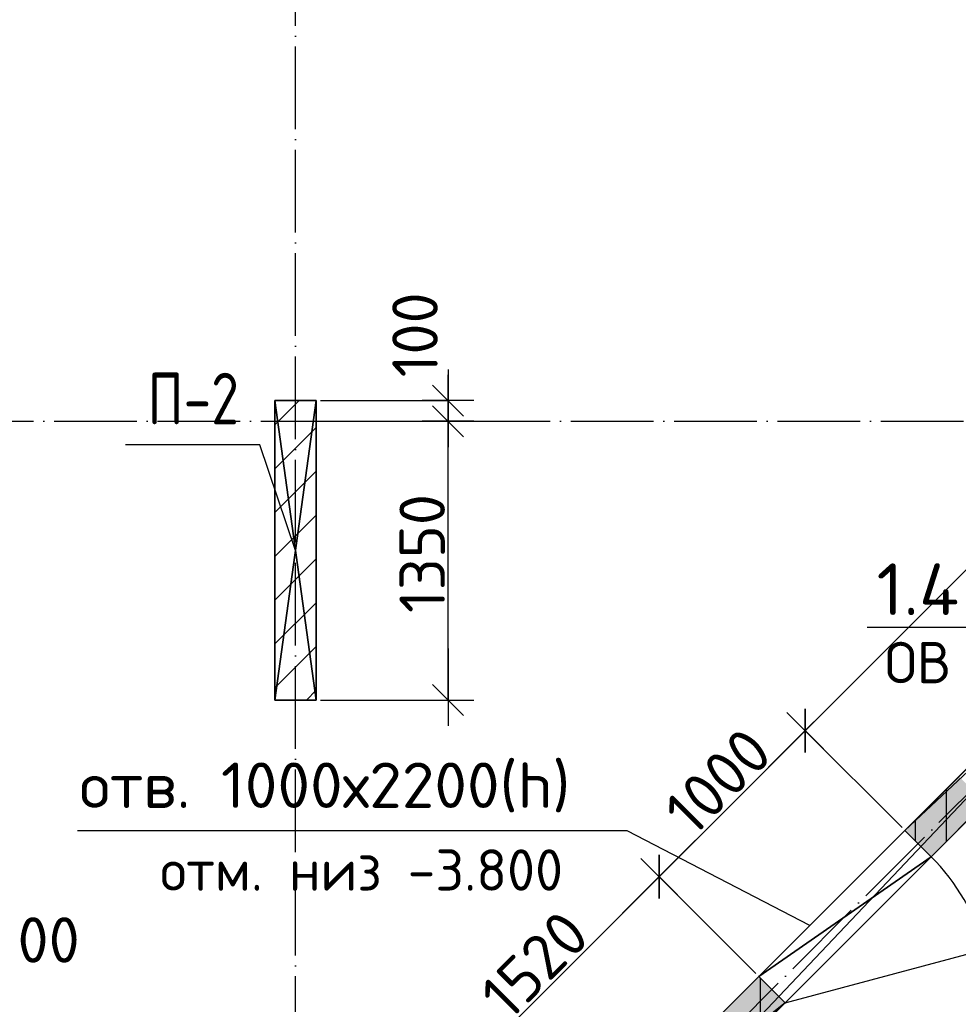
# Model space of a CAD drawing. Header units: millimetres. Extents: x 40580 to 559114, y -343730 to 81020.
# Tile 303 of 656: x 348048 to 352591, y -71138 to -66371. Entities that reach past the tile are written whole.
import ezdxf
from ezdxf.enums import TextEntityAlignment as Align

# ---------------------------------------------------------------- set-up
doc = ezdxf.new("R2010")
doc.units = ezdxf.units.MM
doc.linetypes.add('______11', pattern=[500, 400, -50, 0, -50])
doc.linetypes.add('______5', pattern=[1100, 800, -100, 100, -100])
for name, color, linetype in [('_________2_', 7, 'Continuous'), ('____________', 7, 'Continuous'), ('__________________01', 4, 'Continuous'), ('___________________', 253, '______5'), ('______________________', 7, 'Continuous'), ('________________________1', 7, 'Continuous'), ('_________________________0', 7, 'Continuous')]:
    doc.layers.add(name, color=color, linetype=linetype)
doc.styles.add('GOST_ALLPLAN_TYPE_A', font='GOST AllPlan type A')
doc.styles.add('ISOCPEUR', font='isocpeur.ttf')

# ---------------------------------------------------------------- blocks, each defined once
blk = doc.blocks.new('ALL_ML_STRICH')
at = {"color": 0, "linetype": 'ByBlock', "lineweight": -2}
for p, q in [((0, -0.5), (0, 0.5)), ((-0.3, -0.3), (0.3, 0.3)), ((-1, 0), (0.5, 0))]:
    blk.add_line(p, q, dxfattribs=at)

msp = doc.modelspace()

# ---------------------------------------------------------------- hatches: boundary and pattern name
at = {"layer": '____________', "linetype": 'Continuous'}
h = msp.add_hatch(color=9, dxfattribs=at)
h.paths.add_polyline_path([(355175.4, -67453.5), (353160.2, -69468.7), (353287.5, -69596), (355302.7, -67580.7)])
h.paths.add_polyline_path([(355529, -67099.9), (355656.3, -67227.2), (356165.4, -66718.1), (356038.1, -66590.8)])
h.paths.add_polyline_path([(350494.4, -72134.5), (350621.7, -72261.8), (351753, -71130.4), (351694.3, -71071.7)])
h.paths.add_polyline_path([(351694.3, -71071.7), (351625.8, -71003.1), (350494.4, -72134.5)])
h.paths.add_polyline_path([(352721.8, -70161.7), (352594.5, -70034.4), (352332.9, -70296), (352444.3, -70407.4)])
h.paths.add_polyline_path([(352444.3, -70407.4), (352460.1, -70423.3), (352721.8, -70161.7)])

# ---------------------------------------------------------------- linework, layer by layer
at = {"layer": '_________2_', "color": 253, "linetype": '______11'}
for p, q in [((349283.2, -68332.7), (349400.8, -68215.1)), ((349283.2, -68757), (349483.2, -68557)), ((349283.2, -69181.3), (349483.2, -68981.3)), ((349283.2, -69605.5), (349483.2, -69405.5))]:
    msp.add_line(p, q, dxfattribs=at)
at = {"layer": '_________2_', "color": 253, "linetype": '______5'}
for p, q in [((349283.2, -68544.9), (349483.2, -68344.9)), ((349283.2, -68969.1), (349483.2, -68769.1)), ((349283.2, -69393.4), (349483.2, -69193.4)), ((349435.7, -69665.1), (349483.2, -69617.7))]:
    msp.add_line(p, q, dxfattribs=at)
at = {"layer": '____________', "color": 253, "linetype": '______11'}
msp.add_line((352383.2, -70346.3), (352383.2, -70245.7), dxfattribs=at)
at = {"layer": '____________', "color": 7, "linetype": 'Continuous'}
msp.add_line((351753, -71130.4), (352719, -70871.6), dxfattribs=at)
at = {"layer": '____________', "color": 253, "linetype": '______5'}
for points in [[(352533.2, -70350.3), (352533.2, -70328.7), (352533.2, -70328.7), (352533.2, -70095.7), (352533.2, -70095.7)], [(351633.2, -71250.3), (351633.2, -71125.9), (351633.2, -71125.9), (351633.2, -71010.5)]]:
    msp.add_lwpolyline(points, dxfattribs=at)
at = {"layer": '____________', "color": 7, "linetype": 'Continuous'}
msp.add_arc((351753, -71130.4), 1000, 15, 45, dxfattribs=at)
at = {"layer": '__________________01', "color": 7, "linetype": 'Continuous'}
for p, q in [((349210.5, -68429.6), (348560.5, -68429.6)), ((349383.2, -68940.1), (349210.5, -68429.6))]:
    msp.add_line(p, q, dxfattribs=at)
at = {"layer": '___________________', "color": 253, "linetype": '______11'}
for p, q in [((349383.2, -89405.1), (349383.2, -39325.1)), ((341535.3, -81220.8), (359920.1, -62836)), ((338213.2, -68315.1), (361243.2, -68315.1))]:
    msp.add_line(p, q, dxfattribs=at)
at = {"layer": '______________________', "color": 7, "linetype": 'Continuous'}
for p, q in [((351849.9, -69813.1), (355767.3, -65895.7)), ((350121, -68315.1), (350121, -68215.1)), ((350121, -69665.1), (350121, -68315.1)), ((351142.8, -70520.2), (351849.9, -69813.1)), ((350068, -71595), (351142.8, -70520.2))]:
    msp.add_line(p, q, dxfattribs=at)
at = {"layer": '______________________', "color": 253, "linetype": 'Continuous'}
for p, q in [((349503.2, -68215.1), (350121, -68215.1)), ((349503.2, -68315.1), (350121, -68315.1)), ((349503.2, -68315.1), (350121, -68315.1)), ((349503.2, -69665.1), (350121, -69665.1)), ((352318.7, -70281.9), (351849.9, -69813.1)), ((352318.7, -70281.9), (351849.9, -69813.1)), ((351611.6, -70989), (351142.8, -70520.2)), ((351611.6, -70989), (351142.8, -70520.2))]:
    msp.add_line(p, q, dxfattribs=at)
at = {"layer": '________________________1', "color": 7, "linetype": 'Continuous'}
for p, q in [((350988.3, -70297.8), (348328.3, -70297.8)), ((351872.8, -70756.1), (350988.3, -70297.8))]:
    msp.add_line(p, q, dxfattribs=at)
at = {"layer": '_________________________0', "color": 7, "linetype": 'Continuous'}
msp.add_line((352710.3, -69313.3), (352150.3, -69313.3), dxfattribs=at)

# ---------------------------------------------------------------- block references
at = {"layer": '______________________', "color": 7, "linetype": 'Continuous', "yscale": 250, "zscale": 250}
for p, xscale, rotation in [((350121, -68315.1), 250, 270), ((350121, -68215.1), 250, 90), ((350121, -68315.1), 250, 90), ((350121, -69665.1), 250, 270), ((351849.9, -69813.1), 250, 225.0000000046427), ((351849.9, -69813.1), 250.0000000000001, 45.00000000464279), ((351142.8, -70520.2), 250, 225.0000000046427), ((351142.8, -70520.2), 250.0000000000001, 45.00000000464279)]:
    msp.add_blockref('ALL_ML_STRICH', p, dxfattribs=dict(at, xscale=xscale, rotation=rotation))

# ---------------------------------------------------------------- texts
at = {"layer": '__________________01', "color": 7, "linetype": 'Continuous', "style": 'GOST_ALLPLAN_TYPE_A', "width": 0.761404}
msp.add_text('П-2', height=250, dxfattribs=at).set_placement((348667, -68330.3), (349108.7, -68330.3), align=Align.FIT)
at = {"layer": '______________________', "color": 7, "style": 'ISOCPEUR'}
for s, rotation, p in [('100', 90, (350071.3, -68102.1)), ('1350', 90, (350106, -69243.1)), ('1000', 45, (351306.9, -70334.9)), ('1520', 45, (350415.9, -71225.9))]:
    msp.add_text(s, height=220, rotation=rotation, dxfattribs=at).set_placement(p)
msp.add_text('100', height=220, dxfattribs=at).set_placement((347926.9, -70936.5))
at = {"layer": '________________________1', "color": 7, "linetype": 'Continuous', "style": 'ISOCPEUR'}
for s, height, p, p2 in [('отв. 1000х2200(h)', 220, (348337.2, -70187.2), (350713.2, -70187.2)), ('отм. низ -3.800', 200, (348727.9, -70587.8), (350677.9, -70587.8))]:
    msp.add_text(s, height=height, dxfattribs=at).set_placement(p, p2, align=Align.FIT)
at = {"layer": '_________________________0', "color": 7, "linetype": 'Continuous', "style": 'ISOCPEUR'}
for s, height, p, p2 in [('1.4', 250, (352195.3, -69253.3), (352595.3, -69253.3)), ('ОВ', 200, (352235.3, -69583.3), (352555.3, -69583.3))]:
    msp.add_text(s, height=height, dxfattribs=at).set_placement(p, p2, align=Align.FIT)

# ---------------------------------------------------------------- meshes
at = {"layer": '_________2_'}
mesh = msp.add_polyface(dxfattribs=at)
corners = [(349283.2, -68215.1, -3800), (349283.2, -69665.1, -3800), (349283.2, -69665.1, -350), (349283.2, -68215.1, -350)]
mesh.append_faces([[corners[k] for k in face] for face in [(1, 2, 0)]], dxfattribs={"vtx1": -1})
mesh.append_faces([[corners[k] for k in face] for face in [(2, 3, 0)]], dxfattribs={"vtx2": -1})
mesh = msp.add_polyface(dxfattribs=at)
corners = [(349483.2, -68215.1, -3800), (349283.2, -68215.1, -3800), (349283.2, -68215.1, -350), (349483.2, -68215.1, -350)]
mesh.append_faces([[corners[k] for k in face] for face in [(1, 2, 0)]], dxfattribs={"vtx1": -1})
mesh.append_faces([[corners[k] for k in face] for face in [(2, 3, 0)]], dxfattribs={"vtx2": -1})
mesh = msp.add_polyface(dxfattribs=at)
corners = [(349483.2, -68215.1, -350), (349283.2, -68215.1, -350), (349283.2, -69665.1, -350), (349483.2, -69665.1, -350)]
mesh.append_faces([[corners[k] for k in face] for face in [(1, 2, 0)]], dxfattribs={"vtx1": -1})
mesh.append_faces([[corners[k] for k in face] for face in [(2, 3, 0)]], dxfattribs={"vtx2": -1})
mesh = msp.add_polyface(dxfattribs=at)
corners = [(349283.2, -68215.1, -3800), (349483.2, -68215.1, -3800), (349483.2, -69665.1, -3800), (349283.2, -69665.1, -3800)]
mesh.append_faces([[corners[k] for k in face] for face in [(1, 2, 0)]], dxfattribs={"vtx1": -1})
mesh.append_faces([[corners[k] for k in face] for face in [(2, 3, 0)]], dxfattribs={"vtx2": -1})
mesh = msp.add_polyface(dxfattribs=at)
corners = [(349483.2, -69665.1, -3800), (349483.2, -68215.1, -3800), (349483.2, -68215.1, -350), (349483.2, -69665.1, -350)]
mesh.append_faces([[corners[k] for k in face] for face in [(1, 2, 0)]], dxfattribs={"vtx1": -1})
mesh.append_faces([[corners[k] for k in face] for face in [(2, 3, 0)]], dxfattribs={"vtx2": -1})
mesh = msp.add_polyface(dxfattribs=at)
corners = [(349283.2, -69665.1, -3800), (349483.2, -69665.1, -3800), (349483.2, -69665.1, -350), (349283.2, -69665.1, -350)]
mesh.append_faces([[corners[k] for k in face] for face in [(1, 2, 0)]], dxfattribs={"vtx1": -1})
mesh.append_faces([[corners[k] for k in face] for face in [(2, 3, 0)]], dxfattribs={"vtx2": -1})
at = {"layer": '____________', "color": 7, "linetype": 'Continuous'}
mesh = msp.add_polyface(dxfattribs=at)
corners = [(356250.2, -66378.7, -740), (356038.1, -66590.8, -740), (356038.1, -66590.8, -900), (356250.2, -66378.7, -900), (356250.2, -66378.7, -3800), (352332.9, -70296, -3800), (352332.9, -70296, -1600), (351625.8, -71003.1, -1600), (351625.8, -71003.1, -3800), (350494.4, -72134.5, -3800), (350494.4, -72134.5, -350), (355175.4, -67453.5, -350), (355175.4, -67453.5, -650), (355529, -67099.9, -650), (355529, -67099.9, -350), (356250.2, -66378.7, -350), (353160.2, -69468.7, -3000), (352594.5, -70034.4, -3000), (352594.5, -70034.4, -3400), (353160.2, -69468.7, -3400)]
mesh.append_faces([[corners[k] for k in face] for face in [(13, 1, 17), (6, 12, 17), (16, 2, 4)]], dxfattribs={"vtx0": -1, "vtx1": -1, "vtx2": -1, "color": 7})
mesh.append_faces([[corners[k] for k in face] for face in [(12, 6, 7), (2, 16, 17), (17, 5, 6)]], dxfattribs={"vtx0": -1, "vtx2": -1, "color": 7})
mesh.append_faces([[corners[k] for k in face] for face in [(14, 15, 1), (13, 14, 1), (11, 12, 7), (10, 11, 7), (7, 8, 10), (1, 2, 17), (12, 13, 17), (17, 18, 5), (18, 19, 5), (4, 5, 19), (19, 16, 4)]], dxfattribs={"vtx1": -1, "vtx2": -1, "color": 7})
mesh.append_faces([[corners[k] for k in face] for face in [(15, 0, 1), (8, 9, 10), (2, 3, 4)]], dxfattribs={"vtx2": -1, "color": 7})
mesh = msp.add_polyface(dxfattribs=at)
corners = [(356377.5, -66505.9, -3800), (352460.1, -70423.3, -3800), (352332.9, -70296, -3800), (356250.2, -66378.7, -3800)]
mesh.append_faces([[corners[k] for k in face] for face in [(1, 2, 0)]], dxfattribs={"vtx1": -1, "color": 7})
mesh.append_faces([[corners[k] for k in face] for face in [(2, 3, 0)]], dxfattribs={"vtx2": -1, "color": 7})
mesh = msp.add_polyface(dxfattribs=at)
corners = [(356377.5, -66505.9, -350), (355656.3, -67227.2, -350), (355656.3, -67227.2, -650), (355302.7, -67580.7, -650), (355302.7, -67580.7, -350), (350621.7, -72261.8, -350), (350621.7, -72261.8, -3800), (351753, -71130.4, -3800), (351753, -71130.4, -1600), (352460.1, -70423.3, -1600), (352460.1, -70423.3, -3800), (356377.5, -66505.9, -3800), (356377.5, -66505.9, -900), (356165.4, -66718.1, -900), (356165.4, -66718.1, -740), (356377.5, -66505.9, -740), (352721.8, -70161.7, -3000), (353287.5, -69596, -3000), (353287.5, -69596, -3400), (352721.8, -70161.7, -3400)]
mesh.append_faces([[corners[k] for k in face] for face in [(13, 2, 11), (17, 2, 9), (11, 2, 18)]], dxfattribs={"vtx0": -1, "vtx1": -1, "vtx2": -1, "color": 7})
mesh.append_faces([[corners[k] for k in face] for face in [(18, 10, 11)]], dxfattribs={"vtx0": -1, "vtx2": -1, "color": 7})
mesh.append_faces([[corners[k] for k in face] for face in [(5, 6, 8), (8, 9, 5), (13, 14, 2), (15, 0, 2), (14, 15, 2), (9, 10, 16), (2, 3, 9), (16, 17, 9), (17, 18, 2), (18, 19, 10), (19, 16, 10), (4, 5, 9), (3, 4, 9)]], dxfattribs={"vtx1": -1, "vtx2": -1, "color": 7})
mesh.append_faces([[corners[k] for k in face] for face in [(6, 7, 8), (11, 12, 13), (0, 1, 2)]], dxfattribs={"vtx2": -1, "color": 7})
mesh = msp.add_polyface(dxfattribs=at)
corners = [(350621.7, -72261.8, -350), (355302.7, -67580.7, -350), (355175.4, -67453.5, -350), (350494.4, -72134.5, -350)]
mesh.append_faces([[corners[k] for k in face] for face in [(1, 2, 0)]], dxfattribs={"vtx1": -1, "color": 7})
mesh.append_faces([[corners[k] for k in face] for face in [(2, 3, 0)]], dxfattribs={"vtx2": -1, "color": 7})
mesh = msp.add_polyface(dxfattribs=at)
corners = [(352460.1, -70423.3, -1600), (351753, -71130.4, -1600), (351625.8, -71003.1, -1600), (352332.9, -70296, -1600)]
mesh.append_faces([[corners[k] for k in face] for face in [(1, 2, 0)]], dxfattribs={"vtx1": -1, "color": 7})
mesh.append_faces([[corners[k] for k in face] for face in [(2, 3, 0)]], dxfattribs={"vtx2": -1, "color": 7})
mesh = msp.add_polyface(dxfattribs=at)
corners = [(352460.1, -70423.3, -3800), (352460.1, -70423.3, -1600), (352332.9, -70296, -1600), (352332.9, -70296, -3800)]
mesh.append_faces([[corners[k] for k in face] for face in [(1, 2, 0)]], dxfattribs={"vtx1": -1, "color": 7})
mesh.append_faces([[corners[k] for k in face] for face in [(2, 3, 0)]], dxfattribs={"vtx2": -1, "color": 7})
mesh = msp.add_polyface(dxfattribs=at)
corners = [(350494.4, -72134.5, -3800), (351625.8, -71003.1, -3800), (351753, -71130.4, -3800), (350621.7, -72261.8, -3800)]
mesh.append_faces([[corners[k] for k in face] for face in [(1, 2, 0)]], dxfattribs={"vtx1": -1, "color": 7})
mesh.append_faces([[corners[k] for k in face] for face in [(2, 3, 0)]], dxfattribs={"vtx2": -1, "color": 7})
mesh = msp.add_polyface(dxfattribs=at)
corners = [(351625.8, -71003.1, -3800), (351625.8, -71003.1, -1600), (351753, -71130.4, -1600), (351753, -71130.4, -3800)]
mesh.append_faces([[corners[k] for k in face] for face in [(1, 2, 0)]], dxfattribs={"vtx1": -1, "color": 7})
mesh.append_faces([[corners[k] for k in face] for face in [(2, 3, 0)]], dxfattribs={"vtx2": -1, "color": 7})

doc.saveas('drawing.dxf')
